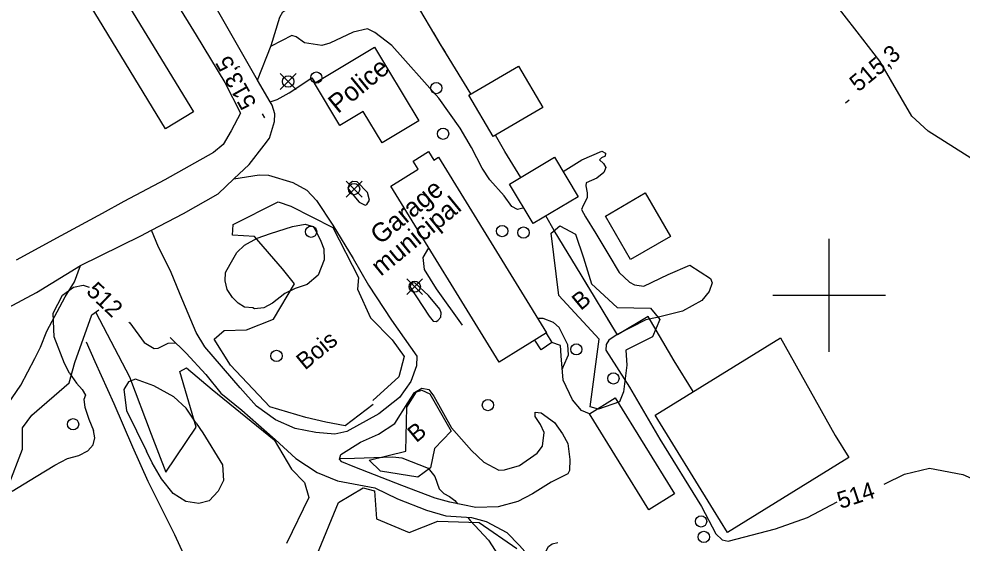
# Model space of a CAD drawing. Extents: x 347059 to 352153, y 6073752 to 6078601.
# Drawn here: x 349284.5 to 349535.4, y 6074634.1 to 6074773.5 of the extents above; entities that cross this region are included whole.
import ezdxf

# ---------------------------------------------------------------- set-up
doc = ezdxf.new("R2010")
doc.units = 0
for name, color, linetype in [('Level 19', 7, 'Continuous'), ('Level 2', 7, 'Continuous'), ('Level 21', 7, 'Continuous'), ('Level 22', 7, 'Continuous'), ('Level 3', 7, 'Continuous'), ('Level 31', 7, 'Continuous'), ('Level 36', 7, 'Continuous'), ('Level 37', 7, 'Continuous'), ('Level 4', 7, 'Continuous'), ('Level 44', 7, 'Continuous'), ('Level 61', 7, 'Continuous')]:
    doc.layers.add(name, color=color, linetype=linetype)

msp = doc.modelspace()

# ---------------------------------------------------------------- linework, layer by layer
at = {"layer": 'Level 19'}
for points in [[(349347.94, 6074757.16), (349351.63, 6074766.38), (349353.94, 6074773.92), (349354.72, 6074775.33), (349362.69, 6074780.75), (349370.36, 6074786.61), (349376.87, 6074791.25)], [(349351.35, 6074751.4), (349353.17, 6074752.05), (349356.36, 6074753.82), (349362.44, 6074757.81), (349363.3, 6074756.47)], [(349341.7, 6074730.95), (349348.43, 6074731.98), (349350.92, 6074731.89), (349357.33, 6074729.96), (349361.11, 6074727.94), (349363.68, 6074725.21), (349367.96, 6074718.62), (349373.45, 6074709.75), (349377.51, 6074702.7), (349383.61, 6074693.37), (349388.68, 6074686.19), (349390.3, 6074683.79), (349390.27, 6074681.24), (349388.71, 6074677.07), (349385.71, 6074672.82), (349380.26, 6074668.53), (349371.7, 6074663.82), (349368.53, 6074663.04), (349363.46, 6074663.52), (349358, 6074664.58), (349352.72, 6074666.85), (349347.73, 6074670.5), (349343.35, 6074675.4), (349333.94, 6074686.34), (349331.66, 6074690.08), (349327.37, 6074700.21), (349324.86, 6074706.47), (349321.62, 6074712.8), (349319.8, 6074717.33)], [(349372.72, 6074727.53), (349374.96, 6074724.74), (349376.6, 6074723.94), (349377.03, 6074724.15), (349377.74, 6074725.28), (349377.24, 6074727.34), (349374.43, 6074730.18), (349373.25, 6074730.24), (349372.46, 6074729.65), (349371.99, 6074728.5), (349372.72, 6074727.53)], [(349402.48, 6074692.07), (349395.55, 6074701.68), (349392.35, 6074706.89), (349392.06, 6074710.04), (349393.55, 6074712.58)], [(349388.61, 6074702.17), (349393.63, 6074694.42), (349394.69, 6074693.13), (349395.5, 6074693.06), (349395.97, 6074693.3), (349396.71, 6074694.22), (349396.85, 6074695.32), (349396.45, 6074696.34), (349393.47, 6074699.93), (349389.85, 6074703.29), (349389.19, 6074703.18), (349388.7, 6074702.78), (349388.61, 6074702.17)], [(349324.77, 6074688.77), (349329.02, 6074684.65), (349334.24, 6074678.93), (349338.21, 6074673.97), (349343.82, 6074669.49), (349352.65, 6074661.68), (349358.16, 6074656.6), (349363.84, 6074652.93), (349369.24, 6074650.69), (349379.17, 6074648.79), (349385.16, 6074645.93), (349392.91, 6074642.86), (349398.05, 6074641.38), (349404.91, 6074640.9), (349408.82, 6074639.9), (349414.27, 6074636.96), (349417.68, 6074633.5), (349421.89, 6074628.7), (349422.91, 6074628.65), (349425.36, 6074633.2), (349426.33, 6074633.93), (349427.83, 6074634.29)], [(349436.29, 6074668.53), (349434.16, 6074669.37), (349431.77, 6074672.25), (349429.23, 6074677.48), (349428.71, 6074683.89), (349428.55, 6074686.69), (349426.29, 6074687.42)], [(349417.22, 6074645.16), (349411.95, 6074643.73), (349406.01, 6074643.56), (349399.16, 6074645.02), (349395.21, 6074646.07), (349386.32, 6074649.44), (349373.84, 6074654.31), (349370.37, 6074655.69), (349369.78, 6074656.4), (349370.1, 6074657.72), (349375.33, 6074660.92), (349380.15, 6074663.08), (349384.45, 6074665.95), (349387.97, 6074671.39), (349389.73, 6074674.15), (349391.67, 6074675.33), (349393.56, 6074674.96), (349394.87, 6074673.2), (349399.54, 6074664.79), (349404.87, 6074658.74), (349408.13, 6074655.62), (349412.14, 6074653.51), (349413.7, 6074653.62), (349417.64, 6074654.75), (349422.39, 6074658.06), (349423.78, 6074659.91), (349424.19, 6074663.56), (349423.2, 6074665.66), (349421.84, 6074667.75), (349421.86, 6074668.9), (349423.44, 6074668.72), (349426.96, 6074666.19), (349429.05, 6074663.13), (349430.54, 6074660.62), (349431.05, 6074656.39), (349430.98, 6074653.4), (349430.5, 6074652.54), (349426.05, 6074650.3), (349421.11, 6074647.21), (349417.22, 6074645.16)]]:
    msp.add_lwpolyline(points, dxfattribs=at)
at = {"layer": 'Level 2'}
for points in [[(349418.56, 6074723.13), (349417.09, 6074722.84), (349415.62, 6074723.6), (349413.56, 6074726.41), (349409.79, 6074730.72), (349407.75, 6074733.82), (349404.85, 6074739.29), (349401.86, 6074744.41), (349396.23, 6074752.39), (349393.06, 6074755.86), (349386.59, 6074763.09), (349383.7, 6074766.4), (349379.15, 6074769.89), (349377.26, 6074770.82), (349373.45, 6074769.93), (349367.18, 6074767.04), (349365.05, 6074766.39), (349360.47, 6074767.13), (349358.26, 6074768.74), (349357.05, 6074769.04), (349351.6, 6074766.21), (349351.57, 6074766.24)], [(349429.24, 6074732.9), (349434.2, 6074736.04), (349439.55, 6074738.27), (349440.53, 6074737.77), (349440.41, 6074736.98), (349439.44, 6074736.54), (349438.97, 6074736), (349439.99, 6074734.99), (349440.64, 6074733.93), (349440.05, 6074732.6), (349438.22, 6074731.14), (349435.4, 6074729.89), (349435.27, 6074729.1), (349435.66, 6074727.27), (349435.64, 6074725.9), (349434.57, 6074723.88), (349434.14, 6074722.82), (349435.18, 6074720.87), (349437.99, 6074716.42), (349441.38, 6074710.69), (349444.19, 6074706.09), (349444.19, 6074706.09), (349446.93, 6074703.45), (349448.25, 6074702.75), (349450.71, 6074702.41), (349457.24, 6074705.57), (349462.93, 6074708.02), (349468.48, 6074704.5), (349468.9, 6074703.27), (349468.13, 6074701.04), (349466.11, 6074698.59), (349461, 6074695.8), (349454.24, 6074694.1), (349451.29, 6074693.5), (349443.63, 6074689.62), (349441.41, 6074688.05), (349440.74, 6074686.96), (349440.63, 6074685.37), (349446.92, 6074675.54), (349455, 6074661.75), (349466.08, 6074643.88), (349469.86, 6074636.63), (349471.54, 6074634.96), (349473.18, 6074634.61), (349485.71, 6074637.94), (349494.25, 6074640.91), (349502.12, 6074645.05)], [(349346.68, 6074696.65), (349344.54, 6074696.88), (349342.84, 6074697.93), (349341.29, 6074699.42), (349339.89, 6074701.56), (349339.36, 6074703.82), (349339.48, 6074706.03), (349340.7, 6074708.26), (349342.49, 6074711.35), (349344.54, 6074713.31), (349347.86, 6074715.19), (349351.44, 6074716.4), (349357.24, 6074718.27), (349360.65, 6074718.87), (349362.76, 6074718.31), (349363.37, 6074717.31), (349364.78, 6074714.35), (349365.57, 6074712.31), (349365.72, 6074709.42), (349364.09, 6074705.34), (349361.21, 6074702.84), (349357.97, 6074701.77), (349355.24, 6074700.45), (349351.94, 6074697.91), (349349.67, 6074696.67), (349347.19, 6074696.4), (349346.68, 6074696.65)], [(349297.91, 6074679.29), (349296.66, 6074681.87), (349293.9, 6074688.98), (349293.64, 6074695.25), (349296.07, 6074700.02), (349299.04, 6074702.14), (349301.63, 6074702.65), (349303.15, 6074702.16)], [(349313.76, 6074692.88), (349314, 6074692.68), (349317.78, 6074687.41), (349320.47, 6074685.89), (349321.54, 6074685.96), (349324.16, 6074687.26), (349326.2, 6074687.38)], [(349429, 6074680.27), (349429.36, 6074681.13), (349430.69, 6074684.13), (349430.47, 6074686.85), (349428.16, 6074691.44), (349426.68, 6074692.76), (349423.97, 6074693.87), (349422.47, 6074693.82)], [(349297.91, 6074679.29), (349297.91, 6074679.29), (349299.83, 6074676.62), (349301.32, 6074674.92), (349302.17, 6074673.49), (349301.73, 6074672.29), (349302.03, 6074670.24), (349303.05, 6074667.05), (349304.31, 6074664.07)], [(349331.66, 6074665.98), (349328.99, 6074669.99), (349325.71, 6074673.04), (349320.4, 6074675.89), (349315.47, 6074677.74), (349313.64, 6074676.95), (349312.39, 6074674.93), (349313.12, 6074669.35), (349318.42, 6074658.57)], [(349282.73, 6074647.94), (349289.08, 6074651.85), (349294.06, 6074654.85), (349297.43, 6074656.57), (349300.46, 6074657.45), (349302.79, 6074658.67), (349304.27, 6074660.23), (349304.68, 6074662.09), (349304.31, 6074664.07)], [(349331.66, 6074665.98), (349333.4, 6074663.44), (349338.61, 6074654.93), (349338.89, 6074650.79), (349337.49, 6074647.96), (349335.13, 6074645.37), (349332.37, 6074644.63), (349328.9, 6074645.18), (349325.53, 6074647.33), (349322.4, 6074651.18), (349319.92, 6074655.5), (349318.42, 6074658.57)], [(349369.83, 6074656.62), (349373.72, 6074656.71), (349383.97, 6074657.04), (349386.36, 6074656.79), (349393.34, 6074654), (349395.11, 6074651.87), (349396.32, 6074648.52), (349397.55, 6074647.3), (349398.99, 6074646.48), (349400.49, 6074645.48), (349401.17, 6074644.59)], [(349514.65, 6074649.76), (349514.87, 6074649.84), (349520.04, 6074652.45), (349526.69, 6074654), (349535.62, 6074652.35), (349540.16, 6074650.31), (349542.79, 6074649.67), (349551.06, 6074643.58), (349556.36, 6074639.26), (349559.41, 6074637.32), (349561.53, 6074635.51), (349564.26, 6074631.93), (349566.78, 6074628.76), (349569.16, 6074627.11), (349575.71, 6074623.48), (349581.62, 6074619.82), (349584.41, 6074617.25), (349586.84, 6074614.48), (349588.77, 6074611.96)], [(349403.93, 6074640.97), (349404.55, 6074640.16), (349409.42, 6074634.93), (349412.74, 6074629.67)]]:
    msp.add_lwpolyline(points, dxfattribs=at)
at = {"layer": 'Level 21'}
for points in [[(349277.67, 6074857.33), (349286.6, 6074842.96), (349293.81, 6074831.02), (349304.59, 6074813.15), (349313.18, 6074799.29), (349321.54, 6074785.61), (349331.61, 6074769.15), (349339.23, 6074756.54), (349343.45, 6074748.38), (349340.99, 6074743.75), (349338.82, 6074740.11), (349336.22, 6074738), (349323.33, 6074730.71), (349312.38, 6074724.89), (349306.62, 6074721.77)], [(349277.69, 6074694.6), (349289.21, 6074700.74), (349300.86, 6074707.9), (349316.91, 6074715.82), (349319.8, 6074717.33), (349328.28, 6074721.76), (349337.46, 6074727), (349341.7, 6074730.95), (349345.76, 6074734.73), (349349.7, 6074739.94), (349351.13, 6074741.74), (349352.52, 6074746.23), (349352.58, 6074748.24), (349351.84, 6074750.56), (349351.35, 6074751.4), (349347.94, 6074757.16), (349336.98, 6074776.41)], [(349306.62, 6074721.77), (349295.64, 6074715.79), (349283.77, 6074709.35)]]:
    msp.add_lwpolyline(points, dxfattribs=at)
at = {"layer": 'Level 22'}
msp.add_lwpolyline([(349228.42, 6074588.38), (349231.06, 6074589.99), (349235.03, 6074593.71), (349238.04, 6074597.75), (349241.75, 6074606.82), (349244.55, 6074614.45), (349247.38, 6074623.77), (349250.15, 6074631.53), (349253.45, 6074640.11), (349256.51, 6074645.55), (349259.39, 6074649.04), (349263.22, 6074652.56), (349270.36, 6074657.81), (349275.48, 6074663.03), (349278.94, 6074667.45), (349284.99, 6074676.08), (349288.73, 6074683.23), (349290.27, 6074686.25), (349291.91, 6074690.43), (349296.78, 6074699.58), (349299.26, 6074703.56), (349300.86, 6074707.9)], dxfattribs=at)
at = {"layer": 'Level 3'}
for p, q in [((349504.41, 6074751.17), (349505.33, 6074751.94)), ((349349.9, 6074747.19), (349349.31, 6074748.24))]:
    msp.add_line(p, q, dxfattribs=at)
at = {"layer": 'Level 31'}
for points in [[(349306.14, 6074789.47), (349330.92, 6074748.77), (349323.49, 6074744.25), (349298.72, 6074784.95), (349306.14, 6074789.47)], [(349382.56, 6074760.19), (349390.87, 6074746.39), (349381.11, 6074740.51), (349376.09, 6074748.85), (349369.88, 6074745.1), (349363.1, 6074756.35), (349379.07, 6074765.97), (349382.56, 6074760.19)], [(349423.83, 6074749.96), (349410.64, 6074742.18), (349404.16, 6074753.16), (349417.35, 6074760.95), (349423.83, 6074749.96)], [(349396.07, 6074736.7), (349424.82, 6074690), (349412.23, 6074682.25), (349383.41, 6074729.04), (349390.67, 6074733.51), (349389.33, 6074735.68), (349393.43, 6074738.2), (349394.83, 6074735.94), (349396.07, 6074736.7)], [(349433.27, 6074726.19), (349421.27, 6074719.04), (349415, 6074729.56), (349427, 6074736.72), (349433.27, 6074726.19)], [(349457.79, 6074715.61), (349447.2, 6074709.47), (349440.49, 6074721.06), (349451.08, 6074727.2), (349457.79, 6074715.61)], [(349501.64, 6074662.77), (349505.29, 6074656.85), (349472.94, 6074636.95), (349469.25, 6074642.96), (349453.74, 6074668.17), (349487.06, 6074688.67), (349501.64, 6074662.77)], [(349443.13, 6074672.76), (349458.92, 6074647.24), (349452.09, 6074643.01), (349436.29, 6074668.53), (349443.13, 6074672.76)]]:
    msp.add_lwpolyline(points, dxfattribs=at)
at = {"layer": 'Level 36'}
for p, q in [((349358.22, 6074754.72), (349353.99, 6074758.95)), ((349353.99, 6074754.72), (349358.22, 6074758.95)), ((349375.76, 6074726.11), (349371.53, 6074730.34)), ((349371.53, 6074726.11), (349375.76, 6074730.34)), ((349391.89, 6074700.17), (349387.66, 6074704.4)), ((349387.66, 6074700.17), (349391.89, 6074704.4))]:
    msp.add_line(p, q, dxfattribs=at)
for centre in [(349363.61, 6074757.86), (349356.11, 6074756.84), (349395.52, 6074755.08), (349397.33, 6074742.95), (349373.65, 6074728.23), (349362.21, 6074716.88), (349413.04, 6074717.08), (349418.72, 6074716.66), (349389.78, 6074702.29), (349432.77, 6074685.63), (349353.02, 6074683.87), (349442.63, 6074677.91), (349409.24, 6074670.81), (349298.9, 6074665.72), (349465.95, 6074639.89), (349466.68, 6074635.77)]:
    msp.add_circle(centre, 1.5, dxfattribs=at)
at = {"layer": 'Level 37'}
for points in [[(349404.74, 6074753.51), (349396.57, 6074766.87), (349389.74, 6074778.36), (349388.13, 6074780.88)], [(349397.96, 6074764.61), (349396.57, 6074766.87), (349394.86, 6074769.75)], [(349417.98, 6074731.34), (349413.79, 6074738.19), (349411.24, 6074742.53)], [(349417.98, 6074731.34), (349413.79, 6074738.19), (349411.24, 6074742.53)], [(349463.83, 6074674.38), (349458.78, 6074682.57), (349451.92, 6074694.36), (349443.69, 6074689.52), (349434.02, 6074705.42), (349426.86, 6074717.2), (349424.7, 6074721.08)], [(349427.58, 6074716.02), (349426.86, 6074717.2), (349424.7, 6074721.08)], [(349435.89, 6074702.35), (349434.02, 6074705.42), (349432.77, 6074707.48)], [(349444.54, 6074690.02), (349443.69, 6074689.52), (349441.09, 6074693.81)], [(349424.73, 6074689.95), (349426.29, 6074687.42), (349423.44, 6074685.54), (349421.75, 6074688.11)], [(349424.73, 6074689.95), (349426.29, 6074687.42), (349423.44, 6074685.54), (349421.75, 6074688.11)]]:
    msp.add_lwpolyline(points, dxfattribs=at)
at = {"layer": 'Level 4'}
msp.add_lwpolyline([(349302.36, 6074687.62), (349304.72, 6074682.43), (349309.74, 6074671.25), (349314.73, 6074659.74), (349318.78, 6074650.55), (349325.87, 6074636.44), (349330.22, 6074626.97)], dxfattribs=at)
at = {"layer": 'Level 44'}
for points in [[(349537.69, 6074736.45), (349526.38, 6074743.6), (349522.03, 6074747.6), (349513.52, 6074762.22), (349507.48, 6074770.06), (349497.13, 6074783.46), (349488.81, 6074794.97), (349486.06, 6074805.89), (349493.38, 6074811.89), (349497.2, 6074819.77), (349490.36, 6074829.67), (349481.55, 6074843.04), (349482.22, 6074845.86), (349484.9, 6074849.33), (349490.38, 6074856.65), (349505.84, 6074857.16), (349510.16, 6074857.18), (349518.82, 6074847.61), (349522.84, 6074846.18), (349539.69, 6074841.55)], [(349378.7, 6074670.94), (349371.31, 6074665.3), (349366.18, 6074666.23), (349360.86, 6074667.53), (349351.28, 6074670.37), (349340.8, 6074681.41), (349336.39, 6074688.3), (349339.07, 6074690.66), (349345, 6074690.79), (349352.2, 6074693.68), (349357.79, 6074703.05), (349354.63, 6074707.02), (349347.16, 6074715.65), (349341.3, 6074716), (349341.48, 6074718.86), (349353.46, 6074724.87), (349356.87, 6074723.67), (349368.04, 6074717.99), (349374.86, 6074704.74), (349374.58, 6074701.64), (349378.06, 6074694.02), (349383.81, 6074688.17), (349387, 6074683.77), (349385.57, 6074678.33), (349378.63, 6074672.05)], [(349436.82, 6074703.01), (349443.67, 6074696.74), (349452.47, 6074696.62), (349454.97, 6074693.6), (349452.99, 6074688.94), (349445.9, 6074685.38), (349446.19, 6074681.42), (349445.3, 6074674.36), (349444.24, 6074671.66), (349438.68, 6074669.69), (349436.46, 6074670.38), (349438.82, 6074688.31), (349428.13, 6074699.92), (349426.05, 6074716.53), (349428.35, 6074718.46), (349432.55, 6074716.28), (349434.67, 6074709.94), (349436.82, 6074703.01)], [(349281.6, 6074649.2), (349285.42, 6074659.05), (349285.44, 6074664.79), (349287.94, 6074668.11), (349297.87, 6074676.77), (349299.41, 6074682.14), (349303.87, 6074694.82), (349305.79, 6074696.14)], [(349304.73, 6074695.54), (349304.92, 6074695.42), (349313.89, 6074678.32), (349319.64, 6074663.1), (349323.56, 6074652.98), (349331.66, 6074664.92), (349327.26, 6074679.78), (349329.06, 6074680.69), (349335.92, 6074674.99), (349352.37, 6074661.54), (349356.99, 6074653.82), (349360.43, 6074650.23), (349361.63, 6074646.27), (349355.71, 6074634.05)], [(349393.84, 6074673.77), (349399.48, 6074663.92), (349395.06, 6074659.3), (349393.94, 6074654.14), (349390.61, 6074651.64), (349380.7, 6074653.26), (349377.69, 6074656.15), (349387.39, 6074658.58), (349387.72, 6074670.3), (349390.21, 6074674.35), (349391.64, 6074674.8), (349393.84, 6074673.77)], [(349363.76, 6074630.88), (349369.52, 6074644.92), (349376.09, 6074648.78), (349379.12, 6074648.02), (349379.6, 6074640.58), (349388.34, 6074636.94), (349395.89, 6074639.97), (349406.88, 6074639.58), (349416.95, 6074632.71)]]:
    msp.add_lwpolyline(points, dxfattribs=at)
at = {"layer": 'Level 61'}
for p, q in [((349500, 6074685), (349500, 6074715)), ((349485, 6074700), (349515, 6074700))]:
    msp.add_line(p, q, dxfattribs=at)

# ---------------------------------------------------------------- texts
at = {"layer": 'Level 2'}
for s, rotation, p in [('512', 316.2332, (349302.16, 6074700.74)), ('514', 18.1673, (349503.03, 6074643.16))]:
    msp.add_text(s, height=4.5, rotation=rotation, dxfattribs=at).set_placement(p)
at = {"layer": 'Level 3'}
for s, rotation, p in [('515,3', 39.62, (349507.77, 6074753.88)), ('513,5', 119.2842, (349347.83, 6074750.99))]:
    msp.add_text(s, height=4.5, rotation=rotation, dxfattribs=at).set_placement(p)
at = {"layer": 'Level 31'}
for s, p in [('Police', (349369.35, 6074748.14)), ('Garage', (349380.57, 6074713.28)), ('municipal', (349380.75, 6074704.91))]:
    msp.add_text(s, height=5, rotation=39.3712, dxfattribs=at).set_placement(p)
at = {"layer": 'Level 44'}
for s, p in [('B', (349433.94, 6074695.8)), ('Bois', (349360.61, 6074679.96)), ('B', (349390.19, 6074660.65))]:
    msp.add_text(s, height=4.5, rotation=39.568, dxfattribs=at).set_placement(p)

doc.saveas('drawing.dxf')
